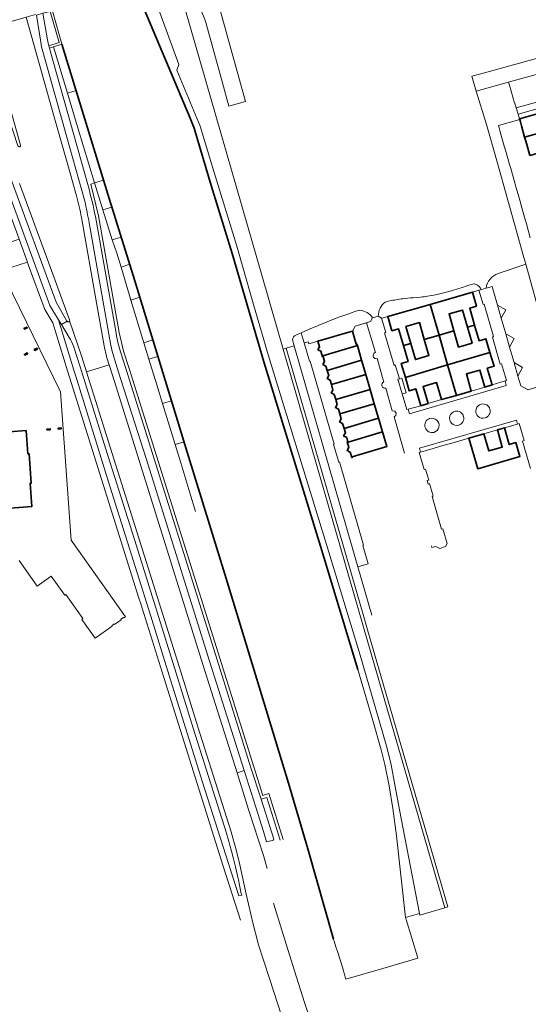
# Model space of a CAD drawing. Extents: x 150256 to 156914, y 461459 to 469481.
# Tile 392 of 656: x 156280 to 156443, y 462977 to 463292. Entities that reach past the tile are written whole.
import ezdxf

# ---------------------------------------------------------------- set-up
doc = ezdxf.new("R2010")
doc.units = 0
doc.header["$LTSCALE"] = 0.75
for name, color, linetype, lineweight in [('B-RO-GK-BESCHOEIING-G', 251, 'GK-BESCHOEIING', 35), ('B-RO-GR-BEPLANTING_CULTUUR_BODEMBEDEKKER-GV', 251, 'CONTINUOUS', 18), ('B-RO-GR-BEPLANTING_CULTUUR_HEESTERS-GV', 251, 'CONTINUOUS', 18), ('B-RO-GR-GROENVOORZIENING-GV', 251, 'CONTINUOUS', 18), ('B-RO-GR-HAAG-GV', 251, 'CONTINUOUS', 13), ('B-RO-IE-TERREINAFSCHEIDING_KUNSTMATIG_MUUR-G', 251, 'IE-TERREINAFSCHEIDING-KUNSTMATIG-DICHT', 18), ('B-RO-IE-TERREINAFSCHEIDING_KUNSTMATIG_MUUR-GV', 251, 'CONTINUOUS', 18), ('B-RO-OG-BEBOUWING-GV', 6, 'CONTINUOUS', 35), ('B-RO-OG-TERREIN_CULTUURSCHEIDING-GV', 251, 'CONTINUOUS', 18), ('B-RO-OG-WATER_KANAAL-GV', 251, 'CONTINUOUS', 18), ('B-RO-OG-WATER_SLOOT-GV', 251, 'CONTINUOUS', 18), ('B-RO-VH-VERHARDING_ASFALT-GV', 251, 'CONTINUOUS', 18), ('B-RO-VH-VERHARDING_BETONSTRAATSTEEN-GV', 251, 'CONTINUOUS', 18), ('B-RO-VH-VERHARDING_SIERBESTRATING-GV', 251, 'CONTINUOUS', 18), ('B-RO-VH-VERHARDING_TEGEL-GV', 251, 'CONTINUOUS', 18)]:
    doc.layers.add(name, color=color, linetype=linetype, lineweight=lineweight)
doc.linetypes.add('GK-BESCHOEIING', pattern='A,30,-5,[1,NLCS.SHX,S=1,R=0,X=0,Y=0],-5', length=40)
doc.linetypes.add('IE-TERREINAFSCHEIDING-KUNSTMATIG-DICHT', pattern='A,8,-1,[82,NLCS.SHX,S=0.75,R=90,X=0,Y=0],-1', length=10)

msp = doc.modelspace()

# ---------------------------------------------------------------- linework, layer by layer
at = {"layer": 'B-RO-GK-BESCHOEIING-G'}
for points in [[(156315.694, 463304.884), (156334.425, 463260.249)], [(156293.366, 463283.935), (156308.12, 463235.91)], [(156334.425, 463260.249), (156335.78, 463257.02), (156341.17, 463238.73)], [(156341.17, 463238.73), (156347.877, 463216.964), (156358.053, 463182.213), (156376.175, 463123.231), (156388.12, 463083.803)], [(156308.12, 463235.91), (156316.783, 463208.183), (156333.49, 463153.396), (156345.948, 463112.917), (156365.953, 463047.412), (156372.127, 463026.43), (156380.313, 462997.498)]]:
    msp.add_lwpolyline(points, dxfattribs=at)
at = {"layer": 'B-RO-GR-BEPLANTING_CULTUUR_BODEMBEDEKKER-GV'}
for points in [[(156394.623, 463196.909), (156394.64, 463196.899), (156395.7, 463196.276), (156395.828, 463196.201), (156397.676, 463196.719), (156411.203, 463200.648), (156424.729, 463204.576), (156426.834, 463205.182), (156427.528, 463205.381), (156427.415, 463205.619), (156427.283, 463205.846), (156427.133, 463206.062), (156426.964, 463206.264), (156426.78, 463206.451), (156426.58, 463206.622), (156426.367, 463206.776), (156426.142, 463206.911), (156425.906, 463207.027), (156425.661, 463207.123), (156425.409, 463207.198), (156425.152, 463207.251), (156423.202, 463206.648)], [(156417.613, 463204.911), (156413.918, 463203.952), (156412.381, 463203.613), (156410.362, 463203.25)], [(156397.64, 463201.615), (156396.801, 463201.387)], [(156402.419, 463202.457), (156401.976, 463202.4)], [(156408.186, 463202.959), (156407.151, 463202.879), (156405.785, 463202.794)], [(156385.178, 463197.678), (156382.647, 463196.78), (156381.17, 463196.225), (156375.363, 463193.838)], [(156388.784, 463198.783), (156387.482, 463198.429), (156386.327, 463198.062)], [(156375.326, 463188.907), (156380.09, 463190.287), (156381.53, 463190.704), (156386.372, 463192.107), (156387.223, 463193.664), (156390.916, 463194.792), (156392.169, 463195.175), (156392.787, 463196.362), (156392.798, 463196.382)], [(156374.692, 463193.563), (156372.329, 463192.569), (156369.972, 463191.565), (156370.918, 463188.316), (156372.178, 463188.672), (156372.362, 463188.07), (156375.326, 463188.907)]]:
    msp.add_lwpolyline(points, dxfattribs=at)
for points in [[(156420.42, 463205.738, -0.0103754), (156417.613, 463204.911)], [(156423.202, 463206.648, -0.0157743), (156420.42, 463205.738)], [(156396.801, 463201.387, 0.2281322), (156394.623, 463196.909)], [(156399.8, 463202.048, 0.0134426), (156397.64, 463201.615)], [(156401.976, 463202.4, 0.0119336), (156399.8, 463202.048)], [(156405.785, 463202.794, 0.0121775), (156402.419, 463202.457)], [(156410.362, 463203.25, -0.0096019), (156408.186, 463202.959)], [(156386.327, 463198.062, -0.0206206), (156385.178, 463197.678)], [(156392.798, 463196.382, 0.2239944), (156388.784, 463198.783)], [(156375.363, 463193.838, 0.0376522), (156374.692, 463193.563)]]:
    msp.add_lwpolyline(points, format="xyb", dxfattribs=at)
for points in [[(156433.973, 463196.225), (156435.44, 463198.909), (156432.78, 463200.367)], [(156436.634, 463187.007), (156438.103, 463189.685), (156435.432, 463191.182)], [(156439.314, 463177.684), (156440.752, 463180.438), (156438.133, 463181.969)]]:
    msp.add_lwpolyline(points, close=True, dxfattribs=at)
at = {"layer": 'B-RO-GR-BEPLANTING_CULTUUR_HEESTERS-GV'}
for points in [[(156471.534, 463280.45), (156471.409, 463281.004), (156471.311, 463281.349), (156436.614, 463271.874), (156436.298, 463271.787), (156436.611, 463270.788), (156438.263, 463265.005), (156438.31, 463265.018), (156438.764, 463263.517), (156473.542, 463273.199), (156473.139, 463274.654)], [(156453.974, 463264.068), (156456.306, 463264.723), (156455.942, 463266.218), (156439.374, 463261.567), (156439.79, 463260.086), (156448.16, 463262.436)], [(156270.301, 463215.247), (156271.445, 463211.167), (156271.562, 463210.751), (156271.679, 463210.788), (156282.364, 463214.213), (156279.698, 463221.495), (156269.362, 463218.137)]]:
    msp.add_lwpolyline(points, close=True, dxfattribs=at)
at = {"layer": 'B-RO-GR-GROENVOORZIENING-GV'}
for points in [[(156402.314, 463172.022), (156403.541, 463172.378), (156402.185, 463177.048), (156401.375, 463176.813), (156400.897, 463176.674), (156402.254, 463172.004)], [(156410.561, 463168.916), (156408.229, 463168.23), (156404.147, 463167.088), (156404.594, 463165.655), (156435.596, 463174.726), (156435.207, 463176.174), (156431.069, 463174.852), (156428.707, 463174.166), (156424.385, 463172.911), (156419.635, 463171.537), (156414.885, 463170.162)], [(156432.729, 463160.444), (156434.985, 463161.089), (156439.214, 463162.341), (156438.826, 463163.626), (156407.797, 463154.578), (156408.124, 463153.372), (156408.143, 463153.377), (156412.196, 463154.541), (156412.202, 463154.543), (156414.533, 463155.22), (156418.864, 463156.479), (156423.628, 463157.842), (156428.392, 463159.204)]]:
    msp.add_lwpolyline(points, close=True, dxfattribs=at)
at = {"layer": 'B-RO-GR-HAAG-GV'}
for points in [[(156401.375, 463176.813), (156400.897, 463176.674), (156402.254, 463172.004), (156402.314, 463172.022), (156403.541, 463172.378), (156402.185, 463177.048)], [(156419.635, 463171.537), (156414.885, 463170.162), (156410.561, 463168.916), (156408.229, 463168.23), (156404.147, 463167.088), (156404.594, 463165.655), (156435.596, 463174.726), (156435.207, 463176.174), (156431.069, 463174.852), (156428.707, 463174.166), (156424.385, 463172.911)], [(156408.124, 463153.372), (156408.143, 463153.377), (156412.196, 463154.541), (156412.202, 463154.543), (156414.533, 463155.22), (156418.864, 463156.479), (156423.628, 463157.842), (156428.392, 463159.204), (156432.729, 463160.444), (156434.985, 463161.089), (156439.214, 463162.341), (156438.826, 463163.626), (156407.797, 463154.578)]]:
    msp.add_lwpolyline(points, close=True, dxfattribs=at)
at = {"layer": 'B-RO-IE-TERREINAFSCHEIDING_KUNSTMATIG_MUUR-G'}
for points in [[(156313.473, 463100.451), (156313.724, 463100.628), (156296.378, 463125.175), (156292.98, 463172.607), (156275.474, 463208.516), (156275.32, 463208.441)], [(156424.729, 463204.576), (156427.679, 463205.425)], [(156429.133, 463205.846), (156431.015, 463206.379), (156432.78, 463200.367), (156435.44, 463198.909), (156433.973, 463196.225), (156435.432, 463191.182), (156438.103, 463189.685), (156436.634, 463187.007), (156438.066, 463182.008)], [(156386.372, 463192.107), (156387.223, 463193.664), (156392.169, 463195.175), (156392.798, 463196.382)], [(156394.623, 463196.909), (156395.828, 463196.201), (156397.676, 463196.719)], [(156372.178, 463188.672), (156370.914, 463188.315)], [(156372.618, 463182.441), (156370.914, 463188.315)], [(156372.362, 463188.07), (156372.178, 463188.672)], [(156375.326, 463188.907), (156372.362, 463188.07)], [(156372.819, 463182.464), (156372.618, 463182.441)], [(156380.528, 463155.9), (156372.819, 463182.464)], [(156439.314, 463177.684), (156440.752, 463180.438), (156438.066, 463182.008)], [(156439.314, 463177.684), (156440.224, 463174.564), (156442.56, 463173.251)], [(156428.707, 463174.166), (156424.385, 463172.911)], [(156414.885, 463170.162), (156410.561, 463168.916)], [(156428.392, 463159.204), (156432.729, 463160.444)]]:
    msp.add_lwpolyline(points, dxfattribs=at)
at = {"layer": 'B-RO-IE-TERREINAFSCHEIDING_KUNSTMATIG_MUUR-GV'}
msp.add_lwpolyline([(156289.274, 463283.36), (156289.441, 463282.713), (156290.694, 463283.103), (156293.366, 463283.935), (156289.529, 463297.573), (156289.416, 463297.977), (156289.401, 463298.032), (156289.401, 463298.033), (156289.385, 463298.088), (156288.732, 463297.899), (156289.711, 463294.417), (156292.52, 463284.43)], close=True, dxfattribs=at)
at = {"layer": 'B-RO-OG-BEBOUWING-GV'}
for points in [[(156441.463, 463254.19), (156449.817, 463256.535), (156448.16, 463262.436), (156439.79, 463260.086), (156439.871, 463259.797), (156440.079, 463259.065), (156440.441, 463257.792)], [(156443.137, 463248.293), (156451.473, 463250.634), (156449.817, 463256.535), (156441.463, 463254.19), (156441.737, 463253.226), (156442.13, 463251.842)], [(156414.067, 463190.76), (156418.833, 463192.131), (156417.26, 463197.576), (156421.581, 463198.832), (156423.157, 463193.375), (156425.458, 463194.037), (156423.902, 463199.423), (156426.044, 463200.043), (156424.729, 463204.576), (156411.203, 463200.648)], [(156411.203, 463200.648), (156397.676, 463196.719), (156398.988, 463192.2), (156401.131, 463192.818), (156402.672, 463187.482), (156405.008, 463188.154), (156403.447, 463193.559), (156407.768, 463194.816), (156409.332, 463189.398), (156414.067, 463190.76)], [(156281.417, 463192.674), (156282.316, 463193.112), (156282.185, 463193.382), (156281.286, 463192.944)], [(156380.09, 463190.287), (156375.326, 463188.907), (156375.852, 463187.092), (156375.304, 463186.138), (156376.277, 463185.625), (156376.773, 463183.912), (156377.013, 463183.981), (156376.947, 463184.209), (156387.949, 463187.447), (156387.809, 463187.928), (156387.606, 463187.873), (156386.372, 463192.107), (156381.53, 463190.704)], [(156430.361, 463185.217), (156429.052, 463189.629), (156426.91, 463189.01), (156425.458, 463194.037), (156423.157, 463193.375), (156424.633, 463188.265), (156420.313, 463187.008), (156418.833, 463192.131), (156414.067, 463190.76), (156416.82, 463181.253)], [(156409.332, 463189.398), (156410.818, 463184.248), (156406.498, 463182.992), (156405.008, 463188.154), (156402.672, 463187.482), (156404.146, 463182.375), (156402.003, 463181.757), (156403.29, 463177.293), (156416.82, 463181.253), (156414.067, 463190.76)], [(156281.564, 463184.391), (156282.463, 463184.829), (156282.332, 463185.099), (156281.433, 463184.66)], [(156284.708, 463185.923), (156285.607, 463186.362), (156285.476, 463186.631), (156284.577, 463186.193)], [(156378.328, 463179.44), (156389.291, 463182.821), (156387.949, 463187.447), (156376.947, 463184.209), (156377.013, 463183.981), (156377.473, 463182.393), (156376.925, 463181.439), (156377.898, 463180.926)], [(156428.707, 463174.166), (156431.069, 463174.852), (156429.519, 463180.211), (156431.657, 463180.846), (156430.361, 463185.217), (156416.82, 463181.253), (156419.635, 463171.537), (156424.385, 463172.911), (156422.807, 463178.367), (156427.129, 463179.618)], [(156389.291, 463182.821), (156378.328, 463179.44), (156378.779, 463177.882), (156378.232, 463176.928), (156379.204, 463176.415), (156379.626, 463174.959), (156390.639, 463178.177)], [(156410.561, 463168.916), (156408.984, 463174.367), (156413.307, 463175.618), (156414.885, 463170.162), (156419.635, 463171.537), (156416.82, 463181.253), (156403.29, 463177.293), (156404.541, 463172.956), (156406.684, 463173.574), (156408.229, 463168.23)], [(156381.014, 463170.165), (156392.019, 463173.42), (156390.639, 463178.177), (156379.626, 463174.959), (156380.122, 463173.245), (156379.575, 463172.291), (156380.547, 463171.777)], [(156392.019, 463173.42), (156381.014, 463170.165), (156381.471, 463168.586), (156380.924, 463167.632), (156381.896, 463167.119), (156382.324, 463165.642), (156393.349, 463168.838)], [(156394.697, 463164.194), (156393.349, 463168.838), (156382.324, 463165.642), (156382.808, 463163.971), (156382.26, 463163.017), (156383.233, 463162.504), (156383.687, 463160.935)], [(156394.697, 463164.194), (156383.687, 463160.935), (156384.102, 463159.502), (156383.555, 463158.548), (156384.527, 463158.034), (156384.913, 463156.703), (156384.961, 463156.536), (156395.97, 463159.806)], [(156281.996, 463160.298), (156276.533, 463159.902), (156268.237, 463159.299), (156268.801, 463151.536), (156270.494, 463151.659), (156271.135, 463142.834), (156269.436, 463142.71), (156270.001, 463134.929), (156278.287, 463135.531), (156283.765, 463135.928), (156283.224, 463143.377), (156283.615, 463143.405), (156282.928, 463152.864), (156282.538, 463152.835)], [(156288.64, 463160.463), (156289.637, 463160.534), (156289.616, 463160.834), (156288.618, 463160.762)], [(156293.225, 463160.791), (156293.204, 463161.091), (156292.206, 463161.019), (156292.228, 463160.72)], [(156395.97, 463159.806), (156384.961, 463156.536), (156384.913, 463156.703), (156384.673, 463156.633), (156385.2, 463154.814), (156384.652, 463153.86), (156385.625, 463153.346), (156386.122, 463151.629), (156386.363, 463151.699), (156386.303, 463151.906), (156397.325, 463155.136)], [(156428.392, 463159.204), (156423.628, 463157.842), (156426.45, 463148.058), (156439.969, 463151.968), (156438.678, 463156.394), (156436.537, 463155.769), (156434.985, 463161.089), (156432.729, 463160.444), (156434.29, 463154.983), (156429.953, 463153.743)]]:
    msp.add_lwpolyline(points, close=True, dxfattribs=at)
at = {"layer": 'B-RO-OG-TERREIN_CULTUURSCHEIDING-GV'}
for points in [[(156320.159, 463306.76), (156320.332, 463306.146), (156330.853, 463277.465), (156330.144, 463275.621), (156337.665, 463257.698), (156341.732, 463244.229), (156349.329, 463219.298), (156354.763, 463200.567), (156359.561, 463184.179), (156364.47, 463168.138), (156378.088, 463123.815), (156388.831, 463088.413), (156392.706, 463075.093), (156397.158, 463059.625), (156398.654, 463053.798), (156401.387, 463038.844), (156407.806, 463005.733), (156407.967, 463005.192), (156415.974, 463007.532), (156391.315, 463092.515), (156383.929, 463118.073), (156364.231, 463186.367), (156331.129, 463301.138), (156321.13, 463307.004)], [(156416.928, 463007.811), (156390.989, 463097.226), (156389.988, 463100.674), (156365.193, 463186.644), (156364.231, 463186.367), (156383.929, 463118.073), (156391.315, 463092.515), (156415.974, 463007.532)]]:
    msp.add_lwpolyline(points, close=True, dxfattribs=at)
for points in [[(156284.936, 463293.474), (156281.955, 463292.623), (156291.068, 463260.251), (156292.984, 463253.547), (156295.322, 463245.366), (156298.057, 463235.389)], [(156286.626, 463284.56), (156285.317, 463293.228), (156285.311, 463293.258)], [(156364.231, 463029.403), (156359.624, 463044.088), (156357.74, 463043.466), (156354.797, 463052.6), (156314.96, 463180.158), (156313.139, 463185.713), (156311.714, 463191.641), (156305.111, 463228.956), (156302.672, 463239.174), (156303.898, 463239.544), (156298.394, 463257.445), (156295.198, 463268.254), (156290.694, 463283.103), (156289.441, 463282.713), (156289.668, 463281.835), (156297.229, 463254.876), (156301.875, 463238.312)], [(156300.726, 463233.67), (156294.989, 463254.174), (156287.322, 463281.579)], [(156277.186, 463240.589), (156291.542, 463201.391), (156295.037, 463195.313), (156295.08, 463195.247)], [(156295.874, 463195.737), (156289.196, 463213.885), (156279.905, 463239.346)], [(156336.211, 463134.406), (156334.391, 463140.383), (156331.453, 463149.942), (156329.652, 463155.824), (156325.62, 463168.928), (156323.77, 463174.94), (156321.274, 463183.131), (156319.673, 463188.384), (156315.477, 463202.033), (156315.02, 463203.522), (156312.329, 463212.547), (156310.974, 463217.095), (156309.5, 463221.319), (156306.562, 463230.878), (156303.898, 463239.544), (156302.672, 463239.174), (156305.111, 463228.956), (156311.714, 463191.641), (156313.139, 463185.713), (156314.96, 463180.158), (156354.797, 463052.6), (156357.74, 463043.466), (156359.624, 463044.088), (156364.231, 463029.403)], [(156299.684, 463228.471), (156304.472, 463201.174), (156306.957, 463187.412)], [(156309.109, 463187.464), (156302.142, 463226.735)], [(156304.131, 463228.754), (156310.735, 463191.437)], [(156447.297, 463193.942), (156441.81, 463213.502), (156433.021, 463210.55)], [(156429.133, 463205.846), (156431.015, 463206.379), (156432.78, 463200.367), (156435.44, 463198.909), (156433.973, 463196.225), (156435.432, 463191.182)], [(156292.346, 463195.708), (156297.241, 463179.566), (156297.746, 463177.941), (156308.779, 463142.461), (156321.865, 463100.839), (156327.774, 463081.826), (156338.29, 463047.99), (156349.994, 463011.301), (156350.936, 463011.531), (156350.714, 463012.536), (156350.229, 463014.792), (156349.868, 463016.46), (156349.688, 463017.275), (156348.957, 463020.586), (156348.336, 463023.139), (156347.677, 463025.682), (156346.08, 463031.415), (156335.46, 463065.011), (156329.998, 463082.563), (156317.303, 463123.355), (156307.511, 463154.289), (156301.392, 463173.817), (156299.891, 463178.62), (156298.414, 463183.346), (156297.107, 463187.285)], [(156295.74, 463190.086), (156293.259, 463194.195), (156292.346, 463195.708)], [(156367.194, 463189.318), (156367.752, 463187.382), (156388.122, 463116.693), (156391.391, 463117.602), (156389.673, 463123.519), (156389.887, 463123.608), (156382.248, 463150.223), (156382.016, 463150.16), (156380.296, 463155.837), (156380.528, 463155.9), (156372.819, 463182.464), (156372.618, 463182.441), (156370.918, 463188.316), (156369.972, 463191.565)], [(156369.972, 463191.565), (156368.223, 463190.83)], [(156435.432, 463191.182), (156438.103, 463189.685), (156436.634, 463187.007), (156438.066, 463182.008), (156438.133, 463181.969), (156440.752, 463180.438), (156439.314, 463177.684), (156440.224, 463174.564), (156442.436, 463173.321), (156451.607, 463176.105), (156451.617, 463176.108), (156450.918, 463179.245), (156450.864, 463179.491)], [(156312.176, 463185.44), (156313.031, 463182.833), (156314.008, 463179.853), (156343.042, 463086.887), (156353.844, 463052.298), (156357.189, 463042.23), (156358.973, 463042.82), (156363.257, 463029.169)], [(156308.339, 463181.849), (156308.497, 463181.346), (156310.202, 463175.914), (156318.156, 463150.652), (156338.538, 463085.396), (156349.474, 463050.741), (156351.765, 463051.441), (156340.703, 463086.111), (156320.331, 463151.333), (156312.304, 463176.585), (156310.615, 463182.041), (156309.816, 463184.625)]]:
    msp.add_lwpolyline(points, dxfattribs=at)
for points in [[(156287.322, 463281.579, -0.0214736), (156286.626, 463284.56)], [(156298.057, 463235.389, -0.0186361), (156299.684, 463228.471)], [(156301.875, 463238.312, -0.0209434), (156304.131, 463228.754)], [(156302.142, 463226.735, 0.0129953), (156300.726, 463233.67)], [(156433.021, 463210.55, 0.2907439), (156429.133, 463205.846)], [(156295.08, 463195.247, 0.1525919), (156295.305, 463195.09)], [(156295.305, 463195.09, 0.1949715), (156295.654, 463195.112)], [(156295.654, 463195.112, 0.197462), (156295.878, 463195.354)], [(156295.878, 463195.354, 0.1932177), (156295.874, 463195.737)], [(156310.735, 463191.437, 0.0304784), (156312.176, 463185.44)], [(156297.107, 463187.285, 0.0675829), (156295.74, 463190.086)], [(156368.223, 463190.83, 0.2743385), (156367.194, 463189.318)], [(156306.957, 463187.412, 0.0323686), (156308.339, 463181.849)], [(156309.816, 463184.625, -0.0285996), (156309.109, 463187.464)]]:
    msp.add_lwpolyline(points, format="xyb", dxfattribs=at)
at = {"layer": 'B-RO-OG-WATER_KANAAL-GV'}
msp.add_lwpolyline([(156289.529, 463297.573), (156293.366, 463283.935), (156297.936, 463269.061), (156306.74, 463240.401), (156308.12, 463235.91), (156309.422, 463231.741), (156312.404, 463222.196), (156315.122, 463213.497), (156316.783, 463208.183), (156318.386, 463202.927), (156322.555, 463189.254), (156324.155, 463184.009), (156328.485, 463169.809), (156332.489, 463156.68), (156333.49, 463153.396), (156334.29, 463150.798), (156337.231, 463141.24), (156339.069, 463135.268), (156342.011, 463125.71), (156344.213, 463118.554), (156345.948, 463112.917), (156352.985, 463089.875), (156355.136, 463082.831), (156358.072, 463073.218), (156363.584, 463055.169), (156365.953, 463047.412), (156372.127, 463026.43), (156380.313, 462997.498), (156380.447, 462997.069), (156380.516, 462996.849), (156381.086, 462995.021), (156381.571, 462993.468), (156383.25, 462988.201), (156383.421, 462987.6), (156383.697, 462986.629), (156384.192, 462984.838), (156384.241, 462984.671), (156396.067, 462988.088), (156407.331, 462991.349), (156407.259, 462991.582), (156407.201, 462991.773), (156403.542, 463003.774), (156403.483, 463003.973), (156403.354, 463004.404), (156400.471, 463030.522), (156399.313, 463039.267), (156398.07, 463046.585), (156396.699, 463053.369), (156395.53, 463058.035), (156392.864, 463067.432), (156388.12, 463083.803), (156376.175, 463123.231), (156358.053, 463182.213), (156347.877, 463216.964), (156341.17, 463238.73), (156335.78, 463257.02), (156334.425, 463260.249), (156315.694, 463304.884)], dxfattribs=at)
at = {"layer": 'B-RO-OG-WATER_SLOOT-GV'}
msp.add_lwpolyline([(156315.694, 463304.884), (156334.425, 463260.249), (156335.78, 463257.02), (156341.17, 463238.73), (156347.877, 463216.964), (156358.053, 463182.213), (156376.175, 463123.231), (156388.12, 463083.803), (156392.864, 463067.432), (156395.53, 463058.035), (156396.699, 463053.369), (156398.07, 463046.585), (156399.313, 463039.267), (156400.471, 463030.522), (156403.354, 463004.404), (156407.806, 463005.733), (156401.387, 463038.844), (156398.654, 463053.798), (156397.158, 463059.625), (156392.706, 463075.093), (156388.831, 463088.413), (156378.088, 463123.815), (156364.47, 463168.138), (156359.561, 463184.179), (156354.763, 463200.567), (156349.329, 463219.298), (156341.732, 463244.229), (156337.665, 463257.698), (156330.144, 463275.621), (156330.853, 463277.465), (156320.332, 463306.146)], dxfattribs=at)
for points in [[(156297.936, 463269.061), (156293.366, 463283.935), (156290.694, 463283.103), (156295.198, 463268.254)], [(156303.898, 463239.544), (156306.74, 463240.401), (156297.936, 463269.061), (156295.198, 463268.254), (156298.394, 463257.445)], [(156303.898, 463239.544), (156306.562, 463230.878), (156309.422, 463231.741), (156308.12, 463235.91), (156306.74, 463240.401)], [(156309.5, 463221.319), (156312.404, 463222.196), (156309.422, 463231.741), (156306.562, 463230.878)], [(156312.329, 463212.547), (156315.122, 463213.497), (156312.404, 463222.196), (156309.5, 463221.319), (156310.974, 463217.095)], [(156312.329, 463212.547), (156315.02, 463203.522), (156315.477, 463202.033), (156318.386, 463202.927), (156316.783, 463208.183), (156315.122, 463213.497)], [(156319.673, 463188.384), (156322.555, 463189.254), (156318.386, 463202.927), (156315.477, 463202.033)], [(156321.274, 463183.131), (156324.155, 463184.009), (156322.555, 463189.254), (156319.673, 463188.384)], [(156321.274, 463183.131), (156323.77, 463174.94), (156325.62, 463168.928), (156328.485, 463169.809), (156324.155, 463184.009)], [(156329.652, 463155.824), (156332.489, 463156.68), (156328.485, 463169.809), (156325.62, 463168.928)]]:
    msp.add_lwpolyline(points, close=True, dxfattribs=at)
at = {"layer": 'B-RO-VH-VERHARDING_ASFALT-GV'}
for points in [[(156339.442, 463290.832), (156344.802, 463271.557), (156346.836, 463264.128), (156352.146, 463265.626), (156339.207, 463312.179), (156334.131, 463310.629), (156332.408, 463310.677), (156325.959, 463313.297), (156323.058, 463315.003), (156322.54, 463315.63), (156318.413, 463314.476), (156317.112, 463314.112), (156314.076, 463313.263)], [(156298.057, 463235.389), (156295.322, 463245.366), (156292.984, 463253.547), (156291.068, 463260.251), (156281.955, 463292.623), (156269.648, 463289.1), (156280.219, 463251.637)], [(156279.905, 463239.346), (156289.196, 463213.885), (156295.874, 463195.737)], [(156306.957, 463187.412), (156304.472, 463201.174), (156299.684, 463228.471)], [(156295.08, 463195.247), (156293.259, 463194.195), (156295.74, 463190.086)], [(156295.878, 463195.354), (156299.831, 463183.844), (156301.325, 463179.075), (156308.497, 463181.346), (156308.339, 463181.849)], [(156367.179, 462959.021), (156368.116, 462956.805), (156369.547, 462957.283), (156367.663, 462961.732), (156365.111, 462968.399), (156359.814, 462984.848), (156356.227, 462995.981), (156355.942, 462996.919), (156354.596, 463002.283), (156352.405, 463011.848), (156351.227, 463017.279), (156350.329, 463021.297), (156349.125, 463026.066), (156347.52, 463031.839), (156336.898, 463065.435), (156331.422, 463083.035), (156318.72, 463123.839), (156308.889, 463154.906), (156301.325, 463179.075), (156299.831, 463183.844), (156295.878, 463195.354)], [(156297.107, 463187.285), (156298.414, 463183.346), (156299.891, 463178.62), (156301.392, 463173.817), (156307.511, 463154.289), (156317.303, 463123.355), (156329.998, 463082.563), (156335.46, 463065.011), (156346.08, 463031.415), (156347.677, 463025.682), (156348.336, 463023.139), (156348.957, 463020.586), (156349.688, 463017.275), (156349.868, 463016.46), (156350.229, 463014.792), (156350.714, 463012.536), (156350.936, 463011.531)], [(156392.58, 463101.224), (156388.122, 463116.693), (156367.752, 463187.382), (156365.193, 463186.644), (156389.988, 463100.674), (156390.989, 463097.226), (156416.928, 463007.811)], [(156359.124, 463020.127), (156357.865, 463024.219), (156353.124, 463038.993), (156349.474, 463050.741), (156338.538, 463085.396), (156318.156, 463150.652), (156310.202, 463175.914), (156308.497, 463181.346), (156301.325, 463179.075), (156308.889, 463154.906), (156318.72, 463123.839), (156331.422, 463083.035), (156336.898, 463065.435), (156347.52, 463031.839), (156349.125, 463026.066), (156350.329, 463021.297), (156351.227, 463017.279), (156352.405, 463011.848), (156354.596, 463002.283), (156355.942, 462996.919), (156356.227, 462995.981), (156359.814, 462984.848), (156365.111, 462968.399)], [(156372.094, 462973.988), (156371.072, 462977.172), (156367.87, 462987.314), (156364.202, 462998.934), (156361.08, 463008.937)]]:
    msp.add_lwpolyline(points, dxfattribs=at)
for points in [[(156335.906, 463298.023, -0.0809794), (156339.442, 463290.832)], [(156279.946, 463251.106, -0.4528564), (156279.369, 463251.425)], [(156280.219, 463251.637, -0.393251), (156279.946, 463251.106)], [(156299.684, 463228.471, 0.0186361), (156298.057, 463235.389)], [(156295.305, 463195.09, -0.1525919), (156295.08, 463195.247)], [(156295.654, 463195.112, -0.1949715), (156295.305, 463195.09)], [(156295.878, 463195.354, -0.197462), (156295.654, 463195.112)], [(156295.874, 463195.737, -0.1932177), (156295.878, 463195.354)], [(156295.74, 463190.086, -0.0675829), (156297.107, 463187.285)], [(156308.339, 463181.849, -0.0323686), (156306.957, 463187.412)]]:
    msp.add_lwpolyline(points, format="xyb", dxfattribs=at)
at = {"layer": 'B-RO-VH-VERHARDING_BETONSTRAATSTEEN-GV'}
for points in [[(156280.219, 463251.637), (156269.648, 463289.1), (156267.187, 463288.387), (156279.369, 463251.425)], [(156480.318, 463278.627), (156481.872, 463273.127), (156487.816, 463274.745), (156487.121, 463277.221), (156484.987, 463284.742), (156483.529, 463289.882), (156477.689, 463288.275), (156467.872, 463285.573), (156461.267, 463283.706), (156451.414, 463281.004), (156444.783, 463279.284), (156428.627, 463274.799), (156424.519, 463273.666), (156425.958, 463268.944), (156436.298, 463271.787), (156436.614, 463271.874), (156471.311, 463281.349)], [(156279.791, 463118.639), (156285.542, 463110.496), (156290.019, 463113.663), (156294.338, 463107.558), (156294.66, 463107.786), (156300.131, 463100.055), (156299.801, 463099.822), (156304.053, 463093.811), (156309.481, 463097.631), (156309.366, 463097.794), (156310.183, 463098.371), (156310.298, 463098.208), (156312.417, 463099.705), (156312.301, 463099.868), (156313.118, 463100.445), (156313.234, 463100.282), (156313.473, 463100.451), (156313.724, 463100.628), (156296.378, 463125.175), (156292.98, 463172.607), (156275.474, 463208.516)], [(156429.133, 463205.846), (156427.679, 463205.425), (156427.528, 463205.381), (156426.834, 463205.182), (156428.138, 463200.612), (156428.516, 463200.746), (156431.533, 463190.334), (156431.155, 463190.201), (156433.669, 463181.486), (156434.075, 463181.596), (156435.612, 463176.284), (156435.207, 463176.174), (156435.596, 463174.726), (156404.594, 463165.655), (156404.147, 463167.088), (156403.763, 463167.014), (156402.314, 463172.022), (156402.254, 463172.004), (156400.897, 463176.674), (156401.375, 463176.813), (156400.066, 463181.261), (156399.687, 463181.127), (156396.641, 463191.531), (156397.01, 463191.662), (156395.7, 463196.276), (156394.64, 463196.899), (156392.798, 463196.382), (156392.787, 463196.362), (156392.169, 463195.175), (156390.916, 463194.792), (156393.692, 463185.227)], [(156451.607, 463176.105), (156442.436, 463173.321), (156440.224, 463174.564), (156439.314, 463177.684), (156438.133, 463181.969), (156438.066, 463182.008), (156436.634, 463187.007), (156435.432, 463191.182), (156433.973, 463196.225), (156432.78, 463200.367), (156431.015, 463206.379), (156429.133, 463205.846)], [(156394.285, 463183.316), (156396.442, 463175.8)], [(156397.021, 463173.823), (156399.113, 463166.59), (156399.889, 463166.493), (156400.36, 463165.87), (156400.258, 463165.128), (156399.668, 463164.671), (156403.038, 463153.025)], [(156411.638, 463123.336), (156411.746, 463122.94), (156411.779, 463122.821), (156413.052, 463123.202), (156414.301, 463122.547), (156414.308, 463122.522), (156416.113, 463123.146), (156416.626, 463124.098), (156415.284, 463128.793), (156414.886, 463128.654), (156411.845, 463139.193), (156412.24, 463139.301), (156411.069, 463143.307), (156410.55, 463143.156), (156410.236, 463144.232), (156410.754, 463144.384), (156409.715, 463147.94), (156409.32, 463147.832), (156407.748, 463153.27), (156408.124, 463153.372), (156407.797, 463154.578), (156438.826, 463163.626), (156439.214, 463162.341), (156439.727, 463162.482), (156441.299, 463157.045), (156440.805, 463156.879), (156443.337, 463148.139)], [(156276.533, 463159.902), (156281.996, 463160.298), (156282.538, 463152.835), (156282.928, 463152.864), (156283.615, 463143.405), (156283.224, 463143.377), (156283.765, 463135.928), (156278.287, 463135.531)]]:
    msp.add_lwpolyline(points, dxfattribs=at)
for points in [[(156279.369, 463251.425, 0.4528564), (156279.946, 463251.106)], [(156279.946, 463251.106, 0.393251), (156280.219, 463251.637)], [(156393.692, 463185.227, 1.0145501), (156394.285, 463183.316)], [(156396.442, 463175.8, 0.9231863), (156397.021, 463173.823)], [(156420.375, 463161.993, -1.0361605), (156419.238, 463166.424)], [(156419.238, 463166.424, -0.9643716), (156420.375, 463161.993)], [(156428.79, 463164.296, -1.047516), (156427.634, 463168.737)], [(156427.634, 463168.737, -0.9624217), (156428.79, 463164.296)], [(156412.41, 463159.677, -0.9536934), (156411.056, 463164.106)], [(156411.056, 463164.106, -1.0151602), (156412.41, 463159.677)]]:
    msp.add_lwpolyline(points, format="xyb", dxfattribs=at)
for points in [[(156281.417, 463192.674), (156281.286, 463192.944), (156282.185, 463193.382), (156282.316, 463193.112)], [(156281.564, 463184.391), (156281.433, 463184.66), (156282.332, 463185.099), (156282.463, 463184.829)], [(156284.708, 463185.923), (156284.577, 463186.193), (156285.476, 463186.631), (156285.607, 463186.362)], [(156288.64, 463160.463), (156288.618, 463160.762), (156289.616, 463160.834), (156289.637, 463160.534)], [(156293.225, 463160.791), (156292.228, 463160.72), (156292.206, 463161.019), (156293.204, 463161.091)]]:
    msp.add_lwpolyline(points, close=True, dxfattribs=at)
at = {"layer": 'B-RO-VH-VERHARDING_SIERBESTRATING-GV'}
for points in [[(156419.238, 463166.424, 1.0361605), (156420.375, 463161.993)], [(156420.375, 463161.993, 0.9643716), (156419.238, 463166.424)], [(156427.634, 463168.737, 1.047516), (156428.79, 463164.296)], [(156428.79, 463164.296, 0.9624217), (156427.634, 463168.737)], [(156411.056, 463164.106, 0.9536934), (156412.41, 463159.677)], [(156412.41, 463159.677, 1.0151602), (156411.056, 463164.106)]]:
    msp.add_lwpolyline(points, format="xyb", dxfattribs=at)
at = {"layer": 'B-RO-VH-VERHARDING_TEGEL-GV'}
for points in [[(156301.875, 463238.312), (156297.229, 463254.876), (156289.668, 463281.835), (156289.441, 463282.713), (156289.274, 463283.36), (156289.117, 463283.823), (156288.984, 463284.31), (156288.878, 463284.807), (156288.802, 463285.309), (156287.368, 463293.813), (156285.317, 463293.228), (156286.626, 463284.56)], [(156287.322, 463281.579), (156294.989, 463254.174), (156300.726, 463233.67)], [(156443.272, 463221.985), (156442.004, 463226.472), (156441.634, 463227.781), (156440.36, 463232.29), (156439.975, 463233.654), (156438.68, 463238.235), (156438.293, 463239.607), (156437.001, 463244.18), (156436.638, 463245.464), (156435.298, 463249.968), (156434.893, 463251.328), (156433.671, 463255.909), (156433.333, 463257.174), (156433.124, 463257.957), (156439.871, 463259.797), (156439.79, 463260.086), (156439.374, 463261.567), (156438.764, 463263.517), (156438.31, 463265.018), (156438.263, 463265.005), (156436.611, 463270.788), (156436.298, 463271.787), (156425.958, 463268.944), (156429.228, 463258.216), (156431.775, 463249.266), (156436.818, 463231.292), (156441.203, 463215.662), (156441.81, 463213.502), (156447.297, 463193.942)], [(156350.936, 463011.531), (156349.994, 463011.301), (156338.29, 463047.99), (156327.774, 463081.826), (156321.865, 463100.839), (156308.779, 463142.461), (156297.746, 463177.941), (156297.241, 463179.566), (156292.346, 463195.708), (156289.548, 463200.343), (156272.426, 463247.107), (156266.124, 463264.319)], [(156266.124, 463264.319), (156272.426, 463247.107), (156289.548, 463200.343), (156292.346, 463195.708), (156293.259, 463194.195), (156295.08, 463195.247), (156295.037, 463195.313), (156291.542, 463201.391), (156277.186, 463240.589), (156275.807, 463244.39)], [(156264.391, 463263.298), (156270.537, 463246.513), (156279.698, 463221.495), (156282.364, 463214.213), (156282.774, 463213.095), (156287.943, 463198.977), (156290.558, 463194.703), (156295.249, 463179.401), (156295.89, 463177.356), (156318.063, 463106.617), (156318.526, 463105.14), (156326.017, 463081.242), (156330.167, 463068.002), (156344.85, 463021.159), (156350.542, 463003.508)], [(156302.142, 463226.735), (156309.109, 463187.464)], [(156310.735, 463191.437), (156304.131, 463228.754)], [(156309.816, 463184.625), (156310.615, 463182.041), (156312.304, 463176.585), (156320.331, 463151.333), (156340.703, 463086.111), (156351.765, 463051.441), (156355.441, 463039.748), (156357.892, 463031.89), (156358.901, 463028.612), (156361.111, 463029.193), (156361.039, 463029.416), (156361.182, 463029.461), (156357.189, 463042.23), (156353.844, 463052.298), (156343.042, 463086.887), (156314.008, 463179.853), (156313.031, 463182.833), (156312.176, 463185.44)]]:
    msp.add_lwpolyline(points, dxfattribs=at)
msp.add_lwpolyline([(156289.711, 463294.417), (156287.368, 463293.813), (156288.802, 463285.309), (156288.878, 463284.807), (156288.984, 463284.31), (156289.117, 463283.823), (156289.274, 463283.36), (156292.52, 463284.43)], close=True, dxfattribs=at)
for points in [[(156286.626, 463284.56, 0.0214736), (156287.322, 463281.579)], [(156304.131, 463228.754, 0.0209434), (156301.875, 463238.312)], [(156300.726, 463233.67, -0.0129953), (156302.142, 463226.735)], [(156312.176, 463185.44, -0.0304784), (156310.735, 463191.437)], [(156309.109, 463187.464, 0.0285996), (156309.816, 463184.625)]]:
    msp.add_lwpolyline(points, format="xyb", dxfattribs=at)

doc.saveas('drawing.dxf')
